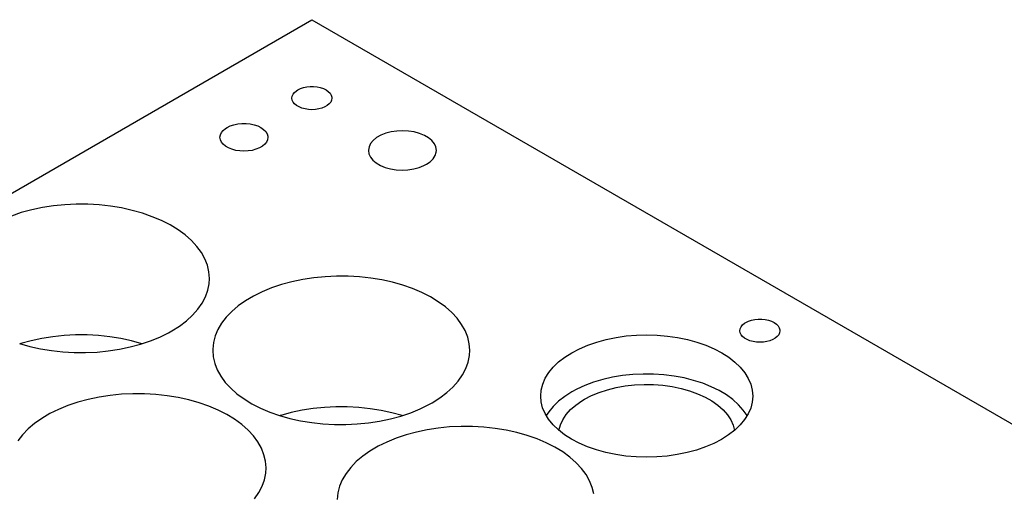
# Model space of a CAD drawing. Header units: inches. Extents: x 3 to 289, y 4 to 291.
# Tile 301 of 634: x 96.5 to 104.19, y 150.38 to 154.08. Entities that reach past the tile are written whole.
import ezdxf

# ---------------------------------------------------------------- set-up
doc = ezdxf.new("R2010")
doc.units = ezdxf.units.IN
doc.header["$LTSCALE"] = 0.5
doc.header["$MEASUREMENT"] = 0
doc.layers.add('DST', color=7, linetype='Continuous')

msp = doc.modelspace()

# ---------------------------------------------------------------- linework, layer by layer
at = {"layer": 'DST', "color": 132, "linetype": 'Continuous'}
for p, q in [((91.8866, 150.0986), (98.7809, 154.079)), ((98.7809, 154.079), (106.4884, 149.6291)), ((98.6456, 153.5117), (98.6612, 153.5246)), ((98.6612, 153.5246), (98.6704, 153.5304)), ((98.6704, 153.5304), (98.6913, 153.5405)), ((98.6913, 153.5405), (98.7149, 153.5484)), ((98.7149, 153.5484), (98.7405, 153.5538)), ((98.7405, 153.5538), (98.7673, 153.5565)), ((98.7673, 153.5565), (98.7945, 153.5565)), ((98.7945, 153.5565), (98.8213, 153.5538)), ((98.8213, 153.5538), (98.8469, 153.5484)), ((98.8469, 153.5484), (98.8705, 153.5405)), ((98.8705, 153.5405), (98.8914, 153.5304)), ((98.8914, 153.5304), (98.9089, 153.5184)), ((98.9089, 153.5184), (98.9225, 153.5047)), ((98.6246, 153.4666), (98.627, 153.4823)), ((98.627, 153.451), (98.6246, 153.4666)), ((98.627, 153.4823), (98.6341, 153.4975)), ((98.6341, 153.4358), (98.627, 153.451)), ((98.6341, 153.4975), (98.6456, 153.5117)), ((98.9225, 153.5047), (98.9318, 153.49)), ((98.9348, 153.451), (98.9277, 153.4358)), ((98.9318, 153.49), (98.9365, 153.4745)), ((98.9371, 153.4666), (98.9348, 153.451)), ((98.9365, 153.4745), (98.9371, 153.4666)), ((98.6456, 153.4215), (98.6341, 153.4358)), ((98.6612, 153.4086), (98.6456, 153.4215)), ((98.6805, 153.3975), (98.6612, 153.4086)), ((98.7028, 153.3885), (98.6805, 153.3975)), ((98.7275, 153.3819), (98.7028, 153.3885)), ((98.7538, 153.3778), (98.7275, 153.3819)), ((98.7809, 153.3764), (98.7538, 153.3778)), ((98.808, 153.3778), (98.7809, 153.3764)), ((98.8343, 153.3819), (98.808, 153.3778)), ((98.859, 153.3885), (98.8343, 153.3819)), ((98.8813, 153.3975), (98.859, 153.3885)), ((98.9006, 153.4086), (98.8813, 153.3975)), ((98.9162, 153.4215), (98.9006, 153.4086)), ((98.9277, 153.4358), (98.9162, 153.4215)), ((98.0744, 153.1975), (98.0882, 153.2146)), ((98.0882, 153.2146), (98.1069, 153.23)), ((98.1069, 153.23), (98.118, 153.237)), ((98.118, 153.237), (98.143, 153.2491)), ((98.143, 153.2491), (98.1713, 153.2586)), ((98.1713, 153.2586), (98.202, 153.265)), ((98.202, 153.265), (98.2342, 153.2683)), ((98.2342, 153.2683), (98.2669, 153.2683)), ((98.2669, 153.2683), (98.2991, 153.265)), ((98.2991, 153.265), (98.3298, 153.2586)), ((98.3298, 153.2586), (98.3581, 153.2491)), ((98.3581, 153.2491), (98.3831, 153.237)), ((98.3831, 153.237), (98.4042, 153.2225)), ((98.4042, 153.2225), (98.4205, 153.2062)), ((99.4443, 153.2097), (99.3997, 153.203)), ((99.4902, 153.2117), (99.4443, 153.2097)), ((99.5361, 153.2092), (99.4902, 153.2117)), ((99.5805, 153.2021), (99.5361, 153.2092)), ((98.0631, 153.1604), (98.0659, 153.1792)), ((98.0659, 153.1416), (98.0631, 153.1604)), ((98.0659, 153.1792), (98.0744, 153.1975)), ((98.0744, 153.1234), (98.0659, 153.1416)), ((98.4205, 153.2062), (98.4317, 153.1885)), ((98.4352, 153.1416), (98.4268, 153.1234)), ((98.4317, 153.1885), (98.4374, 153.1699)), ((98.4381, 153.1604), (98.4352, 153.1416)), ((98.4374, 153.1699), (98.4381, 153.1604)), ((99.2598, 153.1369), (99.2398, 153.113)), ((99.2868, 153.1585), (99.2598, 153.1369)), ((99.3197, 153.177), (99.2868, 153.1585)), ((99.3578, 153.192), (99.3197, 153.177)), ((99.3997, 153.203), (99.3578, 153.192)), ((99.6221, 153.1908), (99.5805, 153.2021)), ((99.6597, 153.1754), (99.6221, 153.1908)), ((99.6921, 153.1565), (99.6597, 153.1754)), ((99.7184, 153.1347), (99.6921, 153.1565)), ((99.7378, 153.1106), (99.7184, 153.1347)), ((98.0882, 153.1063), (98.0744, 153.1234)), ((98.1069, 153.0909), (98.0882, 153.1063)), ((98.13, 153.0775), (98.1069, 153.0909)), ((98.1568, 153.0667), (98.13, 153.0775)), ((98.1864, 153.0587), (98.1568, 153.0667)), ((98.218, 153.0538), (98.1864, 153.0587)), ((98.3147, 153.0587), (98.2831, 153.0538)), ((98.3443, 153.0667), (98.3147, 153.0587)), ((98.3711, 153.0775), (98.3443, 153.0667)), ((98.3942, 153.0909), (98.3711, 153.0775)), ((98.4129, 153.1063), (98.3942, 153.0909)), ((98.4268, 153.1234), (98.4129, 153.1063)), ((99.2272, 153.0874), (99.2224, 153.061)), ((99.2224, 153.061), (99.2224, 153.0584)), ((99.2224, 153.0584), (99.2264, 153.0319)), ((99.2398, 153.113), (99.2272, 153.0874)), ((99.7496, 153.0849), (99.7378, 153.1106)), ((99.7536, 153.0584), (99.7496, 153.0849)), ((99.7525, 153.0444), (99.7536, 153.0584)), ((98.2506, 153.0522), (98.218, 153.0538)), ((98.2831, 153.0538), (98.2506, 153.0522)), ((99.2264, 153.0319), (99.2382, 153.0062)), ((99.2382, 153.0062), (99.2576, 152.9821)), ((99.2576, 152.9821), (99.2839, 152.9602)), ((99.7054, 152.9703), (99.7285, 152.9933)), ((99.7285, 152.9933), (99.7444, 153.0183)), ((99.7444, 153.0183), (99.7525, 153.0444)), ((99.2839, 152.9602), (99.3163, 152.9414)), ((99.3163, 152.9414), (99.3539, 152.926)), ((99.3539, 152.926), (99.3955, 152.9146)), ((99.3955, 152.9146), (99.4399, 152.9076)), ((99.4399, 152.9076), (99.4858, 152.905)), ((99.4858, 152.905), (99.5317, 152.9071)), ((99.5317, 152.9071), (99.5763, 152.9137)), ((99.5763, 152.9137), (99.6182, 152.9247)), ((99.6182, 152.9247), (99.6563, 152.9397)), ((99.6563, 152.9397), (99.6758, 152.9499)), ((99.6758, 152.9499), (99.7054, 152.9703)), ((96.5923, 152.594), (96.5112, 152.5721)), ((96.6765, 152.6117), (96.5923, 152.594)), ((96.7631, 152.6249), (96.6765, 152.6117)), ((96.8514, 152.6337), (96.7631, 152.6249)), ((96.9407, 152.6379), (96.8514, 152.6337)), ((97.0303, 152.6374), (96.9407, 152.6379)), ((97.1195, 152.6324), (97.0303, 152.6374)), ((97.2075, 152.6227), (97.1195, 152.6324)), ((97.2937, 152.6086), (97.2075, 152.6227)), ((97.3774, 152.5901), (97.2937, 152.6086)), ((96.5112, 152.5721), (96.4338, 152.546)), ((97.4579, 152.5674), (97.3774, 152.5901)), ((97.5346, 152.5406), (97.4579, 152.5674)), ((97.6068, 152.51), (97.5346, 152.5406)), ((97.674, 152.4758), (97.6068, 152.51)), ((97.7356, 152.4383), (97.674, 152.4758)), ((97.7912, 152.3977), (97.7356, 152.4383)), ((97.8403, 152.3544), (97.7912, 152.3977)), ((97.8826, 152.3088), (97.8403, 152.3544)), ((97.9176, 152.2612), (97.8826, 152.3088)), ((97.9452, 152.212), (97.9176, 152.2612)), ((97.965, 152.1616), (97.9452, 152.212)), ((97.977, 152.1103), (97.965, 152.1616)), ((97.981, 152.0586), (97.977, 152.1103)), ((97.9784, 152.0174), (97.981, 152.0586)), ((98.7961, 152.0636), (98.7095, 152.0503)), ((98.8844, 152.0723), (98.7961, 152.0636)), ((98.9737, 152.0765), (98.8844, 152.0723)), ((99.0633, 152.0761), (98.9737, 152.0765)), ((99.1524, 152.071), (99.0633, 152.0761)), ((99.2405, 152.0614), (99.1524, 152.071)), ((99.3267, 152.0473), (99.2405, 152.0614)), ((97.9681, 151.966), (97.9784, 152.0174)), ((98.4667, 151.9847), (98.3936, 151.9548)), ((98.5441, 152.0107), (98.4667, 151.9847)), ((98.6253, 152.0327), (98.5441, 152.0107)), ((98.7095, 152.0503), (98.6253, 152.0327)), ((99.4103, 152.0288), (99.3267, 152.0473)), ((99.4908, 152.0061), (99.4103, 152.0288)), ((99.5675, 151.9793), (99.4908, 152.0061)), ((99.6397, 151.9487), (99.5675, 151.9793)), ((97.9238, 151.8659), (97.9498, 151.9154)), ((97.9498, 151.9154), (97.9681, 151.966)), ((98.3254, 151.9212), (98.2626, 151.8843)), ((98.3936, 151.9548), (98.3254, 151.9212)), ((99.7069, 151.9145), (99.6397, 151.9487)), ((99.7685, 151.8769), (99.7069, 151.9145)), ((97.8903, 151.8179), (97.9238, 151.8659)), ((98.2058, 151.8443), (98.1555, 151.8015)), ((98.2626, 151.8843), (98.2058, 151.8443)), ((99.8242, 151.8364), (99.7685, 151.8769)), ((99.8733, 151.7931), (99.8242, 151.8364)), ((97.8017, 151.7281), (97.8495, 151.7718)), ((97.8495, 151.7718), (97.8903, 151.8179)), ((98.1119, 151.7563), (98.0754, 151.7091)), ((98.1555, 151.8015), (98.1119, 151.7563)), ((99.9155, 151.7475), (99.8733, 151.7931)), ((99.9506, 151.6999), (99.9155, 151.7475)), ((97.6869, 151.6488), (97.7474, 151.6869)), ((97.7474, 151.6869), (97.8017, 151.7281)), ((98.0754, 151.7091), (98.0465, 151.6601)), ((99.9781, 151.6507), (99.9506, 151.6999)), ((102.1272, 151.6656), (102.1342, 151.6808)), ((102.1342, 151.6808), (102.1458, 151.695)), ((102.1458, 151.695), (102.1614, 151.7079)), ((102.1614, 151.7079), (102.1706, 151.7137)), ((102.1706, 151.7137), (102.1915, 151.7238)), ((102.1915, 151.7238), (102.215, 151.7317)), ((102.215, 151.7317), (102.2406, 151.7371)), ((102.2406, 151.7371), (102.2675, 151.7398)), ((102.2675, 151.7398), (102.2947, 151.7398)), ((102.2947, 151.7398), (102.3215, 151.7371)), ((102.3215, 151.7371), (102.3471, 151.7317)), ((102.3471, 151.7317), (102.3707, 151.7238)), ((102.3707, 151.7238), (102.3916, 151.7137)), ((102.3916, 151.7137), (102.4091, 151.7017)), ((102.4091, 151.7017), (102.4227, 151.6881)), ((102.4227, 151.6881), (102.432, 151.6733)), ((102.432, 151.6733), (102.4367, 151.6578)), ((96.7578, 151.6036), (96.6713, 151.5901)), ((96.846, 151.6126), (96.7578, 151.6036)), ((96.9353, 151.6171), (96.846, 151.6126)), ((97.0248, 151.6169), (96.9353, 151.6171)), ((97.1141, 151.6122), (97.0248, 151.6169)), ((97.2022, 151.6028), (97.1141, 151.6122)), ((97.2885, 151.589), (97.2022, 151.6028)), ((97.5203, 151.5712), (97.5934, 151.6011)), ((97.5934, 151.6011), (97.6616, 151.6346)), ((97.6616, 151.6346), (97.6869, 151.6488)), ((98.0251, 151.6099), (98.0117, 151.5588)), ((98.0465, 151.6601), (98.0251, 151.6099)), ((99.9979, 151.6002), (99.9781, 151.6507)), ((100.0099, 151.549), (99.9979, 151.6002)), ((101.08, 151.5818), (101.1566, 151.5976)), ((101.1566, 151.5976), (101.2355, 151.609)), ((101.2355, 151.609), (101.316, 151.6158)), ((101.316, 151.6158), (101.3973, 151.6181)), ((101.3973, 151.6181), (101.4786, 151.6157)), ((101.4786, 151.6157), (101.559, 151.6088)), ((101.559, 151.6088), (101.6379, 151.5973)), ((101.6379, 151.5973), (101.7145, 151.5814)), ((102.1248, 151.6499), (102.1272, 151.6656)), ((102.1272, 151.6343), (102.1248, 151.6499)), ((102.1342, 151.6191), (102.1272, 151.6343)), ((102.1458, 151.6048), (102.1342, 151.6191)), ((102.1614, 151.592), (102.1458, 151.6048)), ((102.4164, 151.6048), (102.4008, 151.592)), ((102.4279, 151.6191), (102.4164, 151.6048)), ((102.4349, 151.6343), (102.4279, 151.6191)), ((102.4373, 151.6499), (102.4349, 151.6343)), ((102.4367, 151.6578), (102.4373, 151.6499)), ((96.4961, 151.5498), (96.5766, 151.5271)), ((96.5063, 151.55), (96.501, 151.5483)), ((96.5873, 151.5721), (96.5063, 151.55)), ((96.5766, 151.5271), (96.6603, 151.5086)), ((96.6713, 151.5901), (96.5873, 151.5721)), ((97.2775, 151.5056), (97.3617, 151.5232)), ((97.3724, 151.5708), (97.2885, 151.589)), ((97.3617, 151.5232), (97.4429, 151.5452)), ((97.4531, 151.5483), (97.3724, 151.5708)), ((97.4429, 151.5452), (97.5203, 151.5712)), ((98.0117, 151.5588), (98.0062, 151.5071)), ((100.0139, 151.4973), (100.0099, 151.549)), ((100.8712, 151.5096), (100.9366, 151.5376)), ((100.9366, 151.5376), (101.0064, 151.5617)), ((101.0064, 151.5617), (101.08, 151.5818)), ((101.7145, 151.5814), (101.788, 151.5613)), ((101.788, 151.5613), (101.8577, 151.5371)), ((101.8577, 151.5371), (101.923, 151.509)), ((102.1806, 151.5808), (102.1614, 151.592)), ((102.2029, 151.5718), (102.1806, 151.5808)), ((102.2276, 151.5652), (102.2029, 151.5718)), ((102.2539, 151.5611), (102.2276, 151.5652)), ((102.2811, 151.5597), (102.2539, 151.5611)), ((102.3082, 151.5611), (102.2811, 151.5597)), ((102.3345, 151.5652), (102.3082, 151.5611)), ((102.3592, 151.5718), (102.3345, 151.5652)), ((102.3815, 151.5808), (102.3592, 151.5718)), ((102.4008, 151.592), (102.3815, 151.5808)), ((96.6603, 151.5086), (96.7465, 151.4945)), ((96.7465, 151.4945), (96.8345, 151.4849)), ((96.8345, 151.4849), (96.9237, 151.4798)), ((96.9237, 151.4798), (97.0133, 151.4794)), ((97.0133, 151.4794), (97.1026, 151.4835)), ((97.1026, 151.4835), (97.1909, 151.4923)), ((97.1909, 151.4923), (97.2775, 151.5056)), ((98.0062, 151.5071), (98.006, 151.4973)), ((98.006, 151.4973), (98.01, 151.4456)), ((98.01, 151.4456), (98.022, 151.3943)), ((100.001, 151.4047), (100.0113, 151.456)), ((100.0113, 151.456), (100.0139, 151.4973)), ((100.7083, 151.406), (100.7569, 151.4437)), ((100.7569, 151.4437), (100.811, 151.4781)), ((100.811, 151.4781), (100.8712, 151.5096)), ((101.923, 151.509), (101.9831, 151.4774)), ((101.9831, 151.4774), (102.0377, 151.4425)), ((102.0377, 151.4425), (102.086, 151.4047)), ((98.022, 151.3943), (98.0418, 151.3439)), ((99.9827, 151.354), (100.001, 151.4047)), ((100.6316, 151.3232), (100.6665, 151.3657)), ((100.6665, 151.3657), (100.7083, 151.406)), ((102.086, 151.4047), (102.1276, 151.3644)), ((102.1276, 151.3644), (102.1622, 151.3219)), ((98.0418, 151.3439), (98.0694, 151.2947)), ((98.0694, 151.2947), (98.1044, 151.2471)), ((99.9232, 151.2565), (99.9567, 151.3045)), ((99.9567, 151.3045), (99.9827, 151.354)), ((100.6042, 151.279), (100.6316, 151.3232)), ((101.1296, 151.2864), (101.054, 151.2691)), ((101.2079, 151.2994), (101.1296, 151.2864)), ((101.2879, 151.3078), (101.2079, 151.2994)), ((101.369, 151.3117), (101.2879, 151.3078)), ((101.4503, 151.3109), (101.369, 151.3117)), ((101.5312, 151.3055), (101.4503, 151.3109)), ((101.6107, 151.2956), (101.5312, 151.3055)), ((101.6882, 151.2813), (101.6107, 151.2956)), ((102.1622, 151.3219), (102.1894, 151.2776)), ((98.1044, 151.2471), (98.1466, 151.2014)), ((99.8346, 151.1667), (99.8824, 151.2105)), ((99.8824, 151.2105), (99.9232, 151.2565)), ((100.5724, 151.187), (100.5844, 151.2334)), ((100.5844, 151.2334), (100.6042, 151.279)), ((100.9133, 151.2221), (100.8497, 151.1929)), ((100.9817, 151.2476), (100.9133, 151.2221)), ((101.054, 151.2691), (100.9817, 151.2476)), ((101.1577, 151.2067), (101.2286, 151.2193)), ((101.2286, 151.2193), (101.3014, 151.2275)), ((101.3014, 151.2275), (101.3753, 151.2311)), ((101.3753, 151.2311), (101.4495, 151.2301)), ((101.4495, 151.2301), (101.523, 151.2245)), ((101.523, 151.2245), (101.5951, 151.2144)), ((101.5951, 151.2144), (101.6649, 151.1999)), ((101.7628, 151.2626), (101.6882, 151.2813)), ((101.8339, 151.2397), (101.7628, 151.2626)), ((101.9008, 151.213), (101.8339, 151.2397)), ((101.9628, 151.1826), (101.9008, 151.213)), ((102.1894, 151.2776), (102.209, 151.232)), ((102.209, 151.232), (102.2207, 151.1855)), ((97.1185, 151.1318), (97.0343, 151.1141)), ((97.2051, 151.145), (97.1185, 151.1318)), ((97.2934, 151.1538), (97.2051, 151.145)), ((97.3827, 151.158), (97.2934, 151.1538)), ((97.4723, 151.1575), (97.3827, 151.158)), ((97.5614, 151.1525), (97.4723, 151.1575)), ((97.6495, 151.1429), (97.5614, 151.1525)), ((97.7357, 151.1287), (97.6495, 151.1429)), ((98.1466, 151.2014), (98.1958, 151.1582)), ((98.1958, 151.1582), (98.2514, 151.1176)), ((99.7803, 151.1256), (99.8346, 151.1667)), ((100.5684, 151.1401), (100.5724, 151.187)), ((100.5721, 151.0951), (100.5684, 151.1401)), ((100.7563, 151.1371), (100.7079, 151.0994)), ((100.811, 151.1719), (100.7563, 151.1371)), ((100.8497, 151.1929), (100.811, 151.1719)), ((100.9097, 151.1149), (100.9649, 151.1435)), ((100.9649, 151.1435), (101.0251, 151.1685)), ((101.0251, 151.1685), (101.0896, 151.1897)), ((101.0896, 151.1897), (101.1577, 151.2067)), ((101.6649, 151.1999), (101.7315, 151.1811)), ((101.7315, 151.1811), (101.7943, 151.1582)), ((101.7943, 151.1582), (101.8524, 151.1316)), ((102.0194, 151.1488), (101.9628, 151.1826)), ((102.0699, 151.112), (102.0194, 151.1488)), ((102.2244, 151.1401), (102.2204, 151.0931)), ((102.2207, 151.1855), (102.2244, 151.1401)), ((96.8757, 151.0661), (96.8026, 151.0362)), ((96.9531, 151.0922), (96.8757, 151.0661)), ((97.0343, 151.1141), (96.9531, 151.0922)), ((97.8194, 151.1103), (97.7357, 151.1287)), ((97.8998, 151.0875), (97.8194, 151.1103)), ((97.9765, 151.0608), (97.8998, 151.0875)), ((98.0487, 151.0301), (97.9765, 151.0608)), ((98.2514, 151.1176), (98.313, 151.0801)), ((98.313, 151.0801), (98.3802, 151.0459)), ((98.9682, 151.0558), (98.8789, 151.0513)), ((99.0578, 151.0556), (98.9682, 151.0558)), ((99.147, 151.0508), (99.0578, 151.0556)), ((99.6263, 151.0398), (99.6945, 151.0733)), ((99.6945, 151.0733), (99.7198, 151.0874)), ((99.7198, 151.0874), (99.7803, 151.1256)), ((100.5837, 151.0486), (100.5721, 151.0951)), ((100.6661, 151.0591), (100.6313, 151.0166)), ((100.7079, 151.0994), (100.6661, 151.0591)), ((100.8013, 151.0337), (100.842, 151.0695)), ((100.842, 151.0695), (100.8892, 151.1025)), ((100.8892, 151.1025), (100.9097, 151.1149)), ((101.8524, 151.1316), (101.9053, 151.1016)), ((101.9053, 151.1016), (101.9522, 151.0684)), ((101.9522, 151.0684), (101.9927, 151.0325)), ((102.1139, 151.0725), (102.0699, 151.112)), ((102.151, 151.0307), (102.1139, 151.0725)), ((102.2204, 151.0931), (102.2085, 151.0467)), ((96.7344, 151.0027), (96.6716, 150.9658)), ((96.8026, 151.0362), (96.7344, 151.0027)), ((98.1159, 150.9959), (98.0487, 151.0301)), ((98.1776, 150.9584), (98.1159, 150.9959)), ((98.3802, 151.0459), (98.4524, 151.0153)), ((98.4524, 151.0153), (98.5291, 150.9885)), ((98.5291, 150.9885), (98.6096, 150.9658)), ((98.5393, 150.9886), (98.5339, 150.987)), ((98.6202, 151.0108), (98.5393, 150.9886)), ((98.7042, 151.0287), (98.6202, 151.0108)), ((98.7907, 151.0423), (98.7042, 151.0287)), ((98.8789, 151.0513), (98.7907, 151.0423)), ((99.2351, 151.0415), (99.147, 151.0508)), ((99.3214, 151.0277), (99.2351, 151.0415)), ((99.4053, 151.0094), (99.3214, 151.0277)), ((99.3947, 150.9619), (99.4758, 150.9838)), ((99.486, 150.987), (99.4053, 151.0094)), ((99.4758, 150.9838), (99.5532, 151.0099)), ((99.5532, 151.0099), (99.6263, 151.0398)), ((100.6032, 151.003), (100.5837, 151.0486)), ((100.6303, 150.9587), (100.6032, 151.003)), ((100.6313, 151.0166), (100.612, 150.987)), ((100.7411, 150.9555), (100.7676, 150.9955)), ((100.7676, 150.9955), (100.8013, 151.0337)), ((101.9927, 151.0325), (102.0263, 150.9943)), ((102.0263, 150.9943), (102.0525, 150.9543)), ((102.1808, 150.987), (102.151, 151.0307)), ((102.1887, 151.0011), (102.1612, 150.9569)), ((102.2085, 151.0467), (102.1887, 151.0011)), ((96.6149, 150.9258), (96.5645, 150.883)), ((96.6716, 150.9658), (96.6149, 150.9258)), ((98.2332, 150.9178), (98.1776, 150.9584)), ((98.2823, 150.8746), (98.2332, 150.9178)), ((98.6096, 150.9658), (98.6932, 150.9473)), ((98.6932, 150.9473), (98.7794, 150.9331)), ((98.7794, 150.9331), (98.8675, 150.9235)), ((98.8675, 150.9235), (98.9566, 150.9185)), ((98.9566, 150.9185), (99.0462, 150.918)), ((99.0462, 150.918), (99.1355, 150.9222)), ((99.1355, 150.9222), (99.2238, 150.931)), ((99.2238, 150.931), (99.3104, 150.9442)), ((99.3104, 150.9442), (99.3947, 150.9619)), ((99.9459, 150.9028), (99.8566, 150.8986)), ((100.0355, 150.9024), (99.9459, 150.9028)), ((100.1247, 150.8973), (100.0355, 150.9024)), ((100.6648, 150.9162), (100.6303, 150.9587)), ((100.7064, 150.8758), (100.6648, 150.9162)), ((100.7112, 150.8717), (100.7222, 150.9141)), ((100.7222, 150.9141), (100.7411, 150.9555)), ((102.0525, 150.9543), (102.0711, 150.9128)), ((102.0711, 150.9128), (102.0817, 150.8717)), ((102.1264, 150.9144), (102.0845, 150.8742)), ((102.1612, 150.9569), (102.1264, 150.9144)), ((96.5209, 150.8378), (96.4845, 150.7905)), ((96.5645, 150.883), (96.5209, 150.8378)), ((98.3245, 150.8289), (98.2823, 150.8746)), ((98.3596, 150.7813), (98.3245, 150.8289)), ((99.5164, 150.837), (99.439, 150.811)), ((99.5975, 150.859), (99.5164, 150.837)), ((99.6817, 150.8766), (99.5975, 150.859)), ((99.7683, 150.8899), (99.6817, 150.8766)), ((99.8566, 150.8986), (99.7683, 150.8899)), ((100.2127, 150.8877), (100.1247, 150.8973)), ((100.2989, 150.8736), (100.2127, 150.8877)), ((100.3826, 150.8551), (100.2989, 150.8736)), ((100.4631, 150.8324), (100.3826, 150.8551)), ((100.5398, 150.8056), (100.4631, 150.8324)), ((100.7547, 150.838), (100.7064, 150.8758)), ((100.8091, 150.8031), (100.7547, 150.838)), ((102.036, 150.8365), (101.9813, 150.8017)), ((102.0845, 150.8742), (102.036, 150.8365)), ((98.3871, 150.7321), (98.3596, 150.7813)), ((99.2977, 150.7475), (99.2349, 150.7106)), ((99.3658, 150.7811), (99.2977, 150.7475)), ((99.439, 150.811), (99.3658, 150.7811)), ((100.612, 150.775), (100.5398, 150.8056)), ((100.6792, 150.7408), (100.612, 150.775)), ((100.8693, 150.7714), (100.8091, 150.8031)), ((100.9345, 150.7433), (100.8693, 150.7714)), ((101.921, 150.7702), (101.8556, 150.7422)), ((101.9813, 150.8017), (101.921, 150.7702)), ((98.4069, 150.6817), (98.3871, 150.7321)), ((98.4189, 150.6304), (98.4069, 150.6817)), ((99.1781, 150.6706), (99.1277, 150.6278)), ((99.2349, 150.7106), (99.1781, 150.6706)), ((100.7408, 150.7032), (100.6792, 150.7408)), ((100.7964, 150.6627), (100.7408, 150.7032)), ((101.0041, 150.7191), (100.9345, 150.7433)), ((101.0776, 150.6989), (101.0041, 150.7191)), ((101.1541, 150.683), (101.0776, 150.6989)), ((101.233, 150.6714), (101.1541, 150.683)), ((101.3135, 150.6644), (101.233, 150.6714)), ((101.5565, 150.671), (101.476, 150.6642)), ((101.6355, 150.6824), (101.5565, 150.671)), ((101.7121, 150.6981), (101.6355, 150.6824)), ((101.7857, 150.7181), (101.7121, 150.6981)), ((101.8556, 150.7422), (101.7857, 150.7181)), ((98.4229, 150.5787), (98.4189, 150.6304)), ((99.1277, 150.6278), (99.0841, 150.5826)), ((100.8456, 150.6194), (100.7964, 150.6627)), ((100.8878, 150.5738), (100.8456, 150.6194)), ((101.3947, 150.662), (101.3135, 150.6644)), ((101.476, 150.6642), (101.3947, 150.662)), ((98.41, 150.4861), (98.4204, 150.5375)), ((98.4204, 150.5375), (98.4229, 150.5787)), ((99.0477, 150.5354), (99.0187, 150.4864)), ((99.0841, 150.5826), (99.0477, 150.5354)), ((100.9228, 150.5262), (100.8878, 150.5738)), ((100.9504, 150.477), (100.9228, 150.5262)), ((98.3918, 150.4355), (98.41, 150.4861)), ((99.0187, 150.4864), (98.9974, 150.4362)), ((100.9702, 150.4265), (100.9504, 150.477)), ((98.3322, 150.338), (98.3658, 150.386)), ((98.3658, 150.386), (98.3918, 150.4355)), ((98.984, 150.385), (98.9784, 150.3334)), ((98.9974, 150.4362), (98.984, 150.385)), ((100.9822, 150.3753), (100.9702, 150.4265))]:
    msp.add_line(p, q, dxfattribs=at)

doc.saveas('drawing.dxf')
